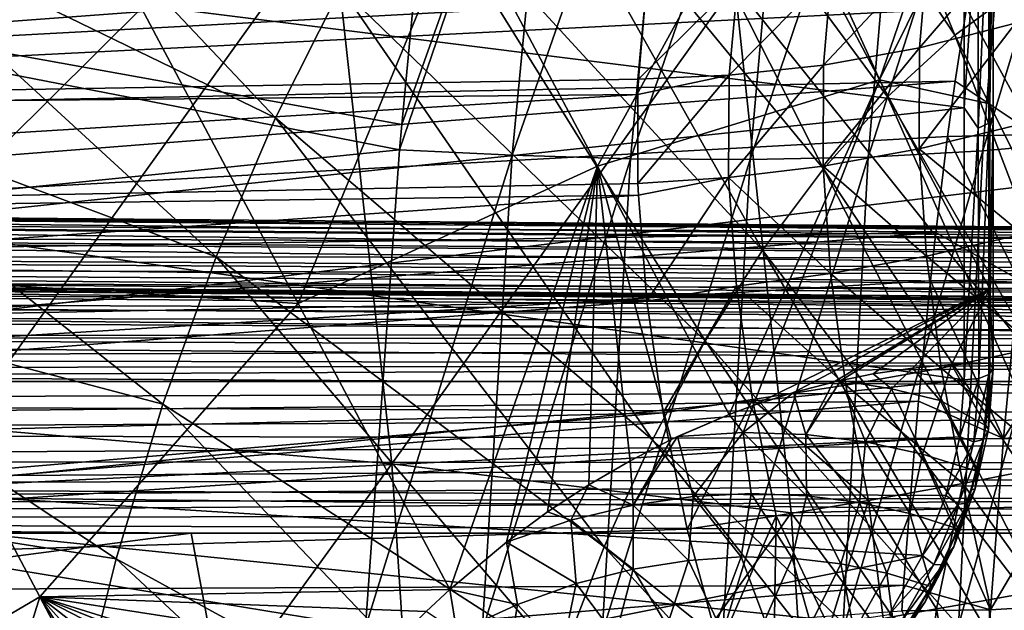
# Model space of a CAD drawing. Header units: metres. Extents: x -150 to 146, y -127 to 82.
# Tile 264 of 382: x 134.9 to 138.34, y 3.41 to 5.48. Entities that reach past the tile are written whole.
import ezdxf

# ---------------------------------------------------------------- set-up
doc = ezdxf.new("R2010")
doc.units = ezdxf.units.M
doc.layers.add('solid_ELLA_AP_WANNE_SW0001', color=7, linetype='CONTINUOUS')

msp = doc.modelspace()

# ---------------------------------------------------------------- linework, layer by layer
at = {"layer": 'solid_ELLA_AP_WANNE_SW0001'}
for points in [[(138.170425, 5.427495, -15.042078), (137.406433, 7.291904, -15.209493), (137.102631, 7.035984, -15.688053)], [(138.170425, 5.427495, -15.042078), (138.414383, 5.606744, -14.657779), (137.406433, 7.291904, -15.209493)], [(137.935196, 5.211362, -15.412606), (137.102631, 7.035984, -15.688053), (136.810623, 6.736083, -16.148048)], [(137.935196, 5.211362, -15.412606), (138.170425, 5.427495, -15.042078), (137.102631, 7.035984, -15.688053)], [(137.710327, 4.959816, -15.766847), (136.810623, 6.736083, -16.148048), (136.532211, 6.394075, -16.586603)], [(137.710327, 4.959816, -15.766847), (137.935196, 5.211362, -15.412606), (136.810623, 6.736083, -16.148048)], [(138.775513, 6.708261, -22.854378), (138.646912, 5.056248, -23.291668), (138.268143, 5.022151, -23.031952)], [(138.401047, 6.663054, -22.600599), (138.775513, 6.708261, -22.854378), (138.268143, 5.022151, -23.031952)], [(129.853088, 6.266722, -22.129803), (136.38298, 6.664503, -22.013277), (136.236496, 5.114922, -22.42404)], [(136.77803, 6.638893, -22.042183), (136.236496, 5.114922, -22.42404), (136.38298, 6.664503, -22.013277)], [(138.401047, 6.663054, -22.600599), (138.268143, 5.022151, -23.031952), (137.867599, 5.000638, -22.819038)], [(138.005554, 6.634049, -22.391649), (138.401047, 6.663054, -22.600599), (137.867599, 5.000638, -22.819038)], [(136.77803, 6.638893, -22.042183), (136.228745, 5.025843, -22.444174), (136.236496, 5.114922, -22.42404)], [(136.77803, 6.638893, -22.042183), (136.622864, 5.007307, -22.469471), (136.228745, 5.025843, -22.444174)], [(136.77803, 6.638893, -22.042183), (137.185928, 6.623034, -22.11339), (136.622864, 5.007307, -22.469471)], [(137.185928, 6.623034, -22.11339), (137.036621, 4.994061, -22.538853), (136.622864, 5.007307, -22.469471)], [(137.185928, 6.623034, -22.11339), (137.597702, 6.620987, -22.229284), (137.036621, 4.994061, -22.538853)], [(137.597702, 6.620987, -22.229284), (137.454193, 4.991496, -22.65473), (137.036621, 4.994061, -22.538853)], [(138.005554, 6.634049, -22.391649), (137.867599, 5.000638, -22.819038), (137.454193, 4.991496, -22.65473)], [(137.597702, 6.620987, -22.229284), (138.005554, 6.634049, -22.391649), (137.454193, 4.991496, -22.65473)], [(135.795578, 5.138021, -17.746986), (134.5009, 6.508718, -18.464149), (134.230637, 5.898422, -18.889872)], [(135.795578, 5.138021, -17.746986), (136.023102, 5.592539, -17.388578), (134.5009, 6.508718, -18.464149)], [(137.497314, 4.674562, -16.102392), (136.532211, 6.394075, -16.586603), (136.269165, 6.012098, -17.000977)], [(137.497314, 4.674562, -16.102392), (137.710327, 4.959816, -15.766847), (136.532211, 6.394075, -16.586603)], [(138.292801, 6.395784, -8.566973), (137.906219, 5.270954, -10.105016), (137.50354, 6.030835, -10.46186)], [(138.292801, 6.395784, -8.566973), (138.292801, 6.048705, -8.815454), (137.906219, 5.270954, -10.105016)], [(129.853088, 6.266722, -22.129803), (136.236496, 5.114922, -22.42404), (136.228745, 5.025843, -22.444174)], [(129.853088, 4.381508, -22.578804), (129.853088, 6.266722, -22.129803), (136.228745, 5.025843, -22.444174)], [(134.367142, 5.653933, -8.979872), (138.202515, 5.17323, -9.188384), (138.202515, 6.073399, -8.619892)], [(138.252151, 5.934358, -8.730952), (138.202515, 6.073399, -8.619892), (138.202515, 5.17323, -9.188384)], [(134.695877, 4.053926, 18.993496), (134.473587, 6.046744, 18.643324), (135.990372, 5.858416, 17.333042)], [(137.50354, 6.030835, -10.46186), (136.920273, 4.968264, -11.984689), (136.442444, 5.869922, -12.319949)], [(137.50354, 6.030835, -10.46186), (137.906219, 5.270954, -10.105016), (136.920273, 4.968264, -11.984689)], [(138.292801, 6.048705, -8.815454), (138.292801, 5.187182, -9.348381), (137.906219, 5.270954, -10.105016)], [(138.304199, 5.981767, -8.800704), (138.292801, 5.187182, -9.348381), (138.292801, 6.048705, -8.815454)], [(137.297623, 4.357543, -16.416962), (136.269165, 6.012098, -17.000977), (136.023102, 5.592539, -17.388578)], [(137.297623, 4.357543, -16.416962), (137.497314, 4.674562, -16.102392), (136.269165, 6.012098, -17.000977)], [(138.289337, 5.118699, -9.27309), (138.304199, 5.142429, -9.31608), (138.304199, 5.981767, -8.800704)], [(138.289337, 5.954166, -8.760095), (138.289337, 5.118699, -9.27309), (138.304199, 5.981767, -8.800704)], [(138.304199, 5.981767, -8.800704), (138.304199, 5.142429, -9.31608), (138.292801, 5.187182, -9.348381)], [(138.252151, 5.101672, -9.242245), (138.252151, 5.934358, -8.730952), (138.202515, 5.17323, -9.188384)], [(138.289337, 5.954166, -8.760095), (138.252151, 5.934358, -8.730952), (138.252151, 5.101672, -9.242245)], [(138.289337, 5.954166, -8.760095), (138.252151, 5.101672, -9.242245), (138.289337, 5.118699, -9.27309)], [(135.588013, 4.651387, -18.073957), (134.230637, 5.898422, -18.889872), (133.987808, 5.249218, -19.272377)], [(135.588013, 4.651387, -18.073957), (135.795578, 5.138021, -17.746986), (134.230637, 5.898422, -18.889872)], [(134.695877, 4.053926, 18.993496), (135.990372, 5.858416, 17.333042), (136.201752, 3.926855, 17.666016)], [(136.442444, 5.869922, -12.319949), (135.873856, 4.488101, -13.668372), (135.326035, 5.521872, -13.994215)], [(136.442444, 5.869922, -12.319949), (136.920273, 4.968264, -11.984689), (135.873856, 4.488101, -13.668372)], [(136.201752, 3.926855, 17.666016), (135.990372, 5.858416, 17.333042), (137.400482, 5.603325, 15.916131)], [(138.047058, 5.382465, -8.334568), (138.074142, 5.71044, -8.08225), (138.407883, 5.802592, -8.214869)], [(138.382446, 5.469575, -8.470259), (138.047058, 5.382465, -8.334568), (138.407883, 5.802592, -8.214869)], [(129.853088, 5.753788, 22.268677), (129.853088, 3.858704, 22.674004), (143.680511, 5.537678, 22.323399)], [(129.749847, 5.095605, 5.6635), (138.210251, 5.521359, 5.591264), (138.245468, 5.726787, 5.292731)], [(129.749847, 5.095605, 5.6635), (138.245468, 5.726787, 5.292731), (129.749847, 5.518567, 5.067369)], [(134.378601, 4.580938, -15.40819), (133.773804, 5.722206, -15.658402), (135.326035, 5.521872, -13.994215)], [(137.710602, 5.322281, -8.237627), (137.739395, 5.649473, -7.984598), (138.074142, 5.71044, -8.08225)], [(138.047058, 5.382465, -8.334568), (137.710602, 5.322281, -8.237627), (138.074142, 5.71044, -8.08225)], [(134.367142, 5.653933, -8.979872), (134.367142, 4.766233, -9.480932), (138.202515, 5.17323, -9.188384)], [(137.38092, 5.286703, -8.176334), (137.411362, 5.616806, -7.91934), (137.739395, 5.649473, -7.984598)], [(137.710602, 5.322281, -8.237627), (137.38092, 5.286703, -8.176334), (137.739395, 5.649473, -7.984598)], [(137.400482, 5.603325, 15.916131), (138.647171, 5.649293, 14.326784), (138.853317, 3.787149, 14.651514)], [(137.411362, 5.616806, -7.91934), (137.064041, 5.272604, -8.146757), (137.087341, 5.544521, -7.93863)], [(137.38092, 5.286703, -8.176334), (137.064041, 5.272604, -8.146757), (137.411362, 5.616806, -7.91934)], [(137.112595, 4.010911, -16.708416), (136.023102, 5.592539, -17.388578), (135.795578, 5.138021, -17.746986)], [(137.112595, 4.010911, -16.708416), (137.297623, 4.357543, -16.416962), (136.023102, 5.592539, -17.388578)], [(136.201752, 3.926855, 17.666016), (137.400482, 5.603325, 15.916131), (137.597672, 3.754879, 16.226753)], [(137.597672, 3.754879, 16.226753), (137.400482, 5.603325, 15.916131), (138.853317, 3.787149, 14.651514)], [(139.032654, 3.701717, -14.426963), (138.414383, 5.606744, -14.657779), (138.170425, 5.427495, -15.042078)], [(137.087341, 5.544521, -7.93863), (129.742523, 5.148993, -7.794584), (129.74234, 5.49294, -7.492959)], [(137.087341, 5.544521, -7.93863), (137.064041, 5.272604, -8.146757), (129.742523, 5.148993, -7.794584)], [(129.749847, 5.095605, 5.6635), (138.171371, 5.265727, 5.920788), (138.210251, 5.521359, 5.591264)], [(129.853088, 3.858704, 22.674004), (143.680511, 3.711792, 22.698515), (143.680511, 5.537678, 22.323399)], [(134.378601, 4.580938, -15.40819), (135.326035, 5.521872, -13.994215), (135.873856, 4.488101, -13.668372)], [(138.450943, 5.079223, 6.176901), (138.210251, 5.521359, 5.591264), (138.171371, 5.265727, 5.920788)], [(138.450943, 5.079223, 6.176901), (138.515274, 5.530885, 5.623064), (138.210251, 5.521359, 5.591264)], [(138.045898, 5.028803, -8.548643), (138.047058, 5.382465, -8.334568), (138.382446, 5.469575, -8.470259)], [(138.381638, 5.110969, -8.687122), (138.045898, 5.028803, -8.548643), (138.382446, 5.469575, -8.470259)], [(138.875931, 3.575953, -14.673845), (138.170425, 5.427495, -15.042078), (137.935196, 5.211362, -15.412606)], [(138.875931, 3.575953, -14.673845), (139.032654, 3.701717, -14.426963), (138.170425, 5.427495, -15.042078)], [(137.709152, 4.968702, -8.451933), (137.710602, 5.322281, -8.237627), (138.047058, 5.382465, -8.334568)], [(138.045898, 5.028803, -8.548643), (137.709152, 4.968702, -8.451933), (138.047058, 5.382465, -8.334568)], [(137.379242, 4.929011, -8.393472), (137.38092, 5.286703, -8.176334), (137.710602, 5.322281, -8.237627)], [(137.709152, 4.968702, -8.451933), (137.379242, 4.929011, -8.393472), (137.710602, 5.322281, -8.237627)], [(137.064041, 5.272604, -8.146757), (137.061813, 5.218847, -8.183273), (129.742523, 5.148993, -7.794584)], [(137.906219, 5.270954, -10.105016), (137.381638, 4.099858, -11.565922), (136.920273, 4.968264, -11.984689)], [(137.38092, 5.286703, -8.176334), (137.062225, 4.907585, -8.368708), (137.061813, 5.218847, -8.183273)], [(137.38092, 5.286703, -8.176334), (137.061813, 5.218847, -8.183273), (137.064041, 5.272604, -8.146757)], [(137.379242, 4.929011, -8.393472), (137.062225, 4.907585, -8.368708), (137.38092, 5.286703, -8.176334)], [(137.906219, 5.270954, -10.105016), (137.464539, 4.130598, -11.414246), (137.381638, 4.099858, -11.565922)], [(137.906219, 5.270954, -10.105016), (138.292801, 4.539183, -9.679606), (137.464539, 4.130598, -11.414246)], [(138.292801, 5.187182, -9.348381), (138.292801, 4.539183, -9.679606), (137.906219, 5.270954, -10.105016)], [(129.749847, 4.608545, 6.208529), (138.144669, 5.07196, 6.145284), (138.171371, 5.265727, 5.920788)], [(129.749847, 4.608545, 6.208529), (138.171371, 5.265727, 5.920788), (129.749847, 5.095605, 5.6635)], [(135.401688, 4.135676, -18.367451), (133.987808, 5.249218, -19.272377), (133.774033, 4.565387, -19.609142)], [(135.401688, 4.135676, -18.367451), (135.588013, 4.651387, -18.073957), (133.987808, 5.249218, -19.272377)], [(138.144669, 5.07196, 6.145284), (138.450943, 5.079223, 6.176901), (138.171371, 5.265727, 5.920788)], [(137.061813, 5.218847, -8.183273), (129.743134, 4.768606, -8.04874), (129.742523, 5.148993, -7.794584)], [(137.061813, 5.218847, -8.183273), (137.062225, 4.907585, -8.368708), (129.743134, 4.768606, -8.04874)], [(138.725113, 3.427131, -14.911414), (137.935196, 5.211362, -15.412606), (137.710327, 4.959816, -15.766847)], [(138.725113, 3.427131, -14.911414), (138.875931, 3.575953, -14.673845), (137.935196, 5.211362, -15.412606)], [(134.367142, 4.766233, -9.480932), (138.202515, 4.220303, -9.663217), (138.202515, 5.17323, -9.188384)], [(138.252151, 5.101672, -9.242245), (138.202515, 5.17323, -9.188384), (138.202515, 4.220303, -9.663217)], [(138.304199, 5.142429, -9.31608), (138.292801, 4.539183, -9.679606), (138.292801, 5.187182, -9.348381)], [(136.943497, 3.637022, -16.974777), (135.795578, 5.138021, -17.746986), (135.588013, 4.651387, -18.073957)], [(136.943497, 3.637022, -16.974777), (137.112595, 4.010911, -16.708416), (135.795578, 5.138021, -17.746986)], [(138.289246, 4.239324, -9.706512), (138.304199, 4.259048, -9.751676), (138.304199, 5.142429, -9.31608)], [(138.289337, 5.118699, -9.27309), (138.289246, 4.239324, -9.706512), (138.304199, 5.142429, -9.31608)], [(138.304199, 5.142429, -9.31608), (138.304199, 4.259048, -9.751676), (138.292801, 4.539183, -9.679606)], [(138.406067, 4.730998, -8.863348), (138.045898, 5.028803, -8.548643), (138.381638, 5.110969, -8.687122)], [(138.254028, 4.2257, -9.675319), (138.252151, 5.101672, -9.242245), (138.202515, 4.220303, -9.663217)], [(138.289337, 5.118699, -9.27309), (138.252151, 5.101672, -9.242245), (138.254028, 4.2257, -9.675319)], [(138.254028, 4.2257, -9.675319), (138.289246, 4.239324, -9.706512), (138.289337, 5.118699, -9.27309)], [(129.749847, 4.608545, 6.208529), (138.103378, 4.73661, 6.491756), (138.144669, 5.07196, 6.145284)], [(138.392197, 4.572351, 6.680707), (138.144669, 5.07196, 6.145284), (138.103378, 4.73661, 6.491756)], [(138.392197, 4.572351, 6.680707), (138.450943, 5.079223, 6.176901), (138.144669, 5.07196, 6.145284)], [(129.853088, 4.381508, -22.578804), (136.228745, 5.025843, -22.444174), (136.109146, 3.355218, -22.753956)], [(136.622864, 5.007307, -22.469471), (136.109146, 3.355218, -22.753956), (136.228745, 5.025843, -22.444174)], [(138.071167, 4.653876, -8.722047), (137.709152, 4.968702, -8.451933), (138.045898, 5.028803, -8.548643)], [(138.406067, 4.730998, -8.863348), (138.071167, 4.653876, -8.722047), (138.045898, 5.028803, -8.548643)], [(138.646912, 5.056248, -23.291668), (138.565521, 3.385808, -23.607296), (138.182953, 3.36057, -23.342651)], [(138.268143, 5.022151, -23.031952), (138.646912, 5.056248, -23.291668), (138.182953, 3.36057, -23.342651)], [(136.622864, 5.007307, -22.469471), (136.517441, 3.341963, -22.777142), (136.109146, 3.355218, -22.753956)], [(136.622864, 5.007307, -22.469471), (137.036621, 4.994061, -22.538853), (136.517441, 3.341963, -22.777142)], [(137.036621, 4.994061, -22.538853), (136.936554, 3.335041, -22.844862), (136.517441, 3.341963, -22.777142)], [(137.036621, 4.994061, -22.538853), (137.454193, 4.991496, -22.65473), (136.936554, 3.335041, -22.844862)], [(137.454193, 4.991496, -22.65473), (137.359436, 3.335436, -22.960621), (136.936554, 3.335041, -22.844862)], [(137.867599, 5.000638, -22.819038), (137.777878, 3.34381, -23.126476), (137.359436, 3.335436, -22.960621)], [(137.454193, 4.991496, -22.65473), (137.867599, 5.000638, -22.819038), (137.359436, 3.335436, -22.960621)], [(138.268143, 5.022151, -23.031952), (138.182953, 3.36057, -23.342651), (137.777878, 3.34381, -23.126476)], [(137.867599, 5.000638, -22.819038), (138.268143, 5.022151, -23.031952), (137.777878, 3.34381, -23.126476)], [(136.920273, 4.968264, -11.984689), (136.404373, 3.487316, -13.247046), (135.873856, 4.488101, -13.668372)], [(136.920273, 4.968264, -11.984689), (136.602264, 3.653153, -12.920867), (136.404373, 3.487316, -13.247046)], [(136.920273, 4.968264, -11.984689), (136.746521, 3.759258, -12.678865), (136.602264, 3.653153, -12.920867)], [(136.920273, 4.968264, -11.984689), (136.890594, 3.853863, -12.433442), (136.746521, 3.759258, -12.678865)], [(136.920273, 4.968264, -11.984689), (137.034851, 3.937957, -12.183746), (136.890594, 3.853863, -12.433442)], [(136.920273, 4.968264, -11.984689), (137.178818, 4.011862, -11.930387), (137.034851, 3.937957, -12.183746)], [(136.920273, 4.968264, -11.984689), (137.381638, 4.099858, -11.565922), (137.178818, 4.011862, -11.930387)], [(137.735413, 4.593542, -8.624703), (137.379242, 4.929011, -8.393472), (137.709152, 4.968702, -8.451933)], [(138.581192, 3.256212, -15.138136), (137.710327, 4.959816, -15.766847), (137.497314, 4.674562, -16.102392)], [(138.071167, 4.653876, -8.722047), (137.735413, 4.593542, -8.624703), (137.709152, 4.968702, -8.451933)], [(138.581192, 3.256212, -15.138136), (138.725113, 3.427131, -14.911414), (137.710327, 4.959816, -15.766847)], [(137.379242, 4.929011, -8.393472), (137.063797, 4.867676, -8.389515), (137.062225, 4.907585, -8.368708)], [(137.379242, 4.929011, -8.393472), (137.093231, 4.495838, -8.554492), (137.063797, 4.867676, -8.389515)], [(137.406555, 4.549068, -8.567509), (137.093231, 4.495838, -8.554492), (137.379242, 4.929011, -8.393472)], [(137.735413, 4.593542, -8.624703), (137.406555, 4.549068, -8.567509), (137.379242, 4.929011, -8.393472)], [(137.062225, 4.907585, -8.368708), (137.063797, 4.867676, -8.389515), (129.743134, 4.768606, -8.04874)], [(137.063797, 4.867676, -8.389515), (129.744095, 4.358268, -8.251084), (129.743134, 4.768606, -8.04874)], [(137.063797, 4.867676, -8.389515), (137.093231, 4.495838, -8.554492), (129.744095, 4.358268, -8.251084)], [(141.452621, 4.720483, 4.23952), (129.547379, 4.822112, 4.261154), (129.547379, 4.833092, 4.150265)], [(141.452621, 4.729197, 4.15), (129.547379, 4.833092, 4.150265), (129.547379, 4.821446, 4.035557)], [(141.452621, 4.720483, 4.23952), (129.547379, 4.833092, 4.150265), (141.452621, 4.729197, 4.15)], [(141.452621, 4.694668, 4.325683), (129.547379, 4.789697, 4.367767), (129.547379, 4.822112, 4.261154)], [(141.452621, 4.694668, 4.325683), (129.547379, 4.822112, 4.261154), (141.452621, 4.720483, 4.23952)], [(141.452621, 4.719647, 4.056328), (129.547379, 4.821446, 4.035557), (129.547379, 4.786879, 3.925564)], [(141.452621, 4.729197, 4.15), (129.547379, 4.821446, 4.035557), (141.452621, 4.719647, 4.056328)], [(141.452621, 4.652716, 4.405255), (129.547379, 4.737093, 4.466001), (129.547379, 4.789697, 4.367767)], [(141.452621, 4.652716, 4.405255), (129.547379, 4.789697, 4.367767), (141.452621, 4.694668, 4.325683)], [(141.452621, 4.691392, 3.96651), (129.547379, 4.786879, 3.925564), (129.547379, 4.730815, 3.824815)], [(141.452621, 4.719647, 4.056328), (129.547379, 4.786879, 3.925564), (141.452621, 4.691392, 3.96651)], [(134.367142, 4.766233, -9.480932), (134.367142, 3.834552, -9.894506), (138.202515, 4.220303, -9.663217)], [(141.452621, 4.5962, 4.475246), (129.547379, 4.666327, 4.552077), (129.547379, 4.737093, 4.466001)], [(141.452621, 4.5962, 4.475246), (129.547379, 4.737093, 4.466001), (141.452621, 4.652716, 4.405255)], [(141.452621, 4.645594, 3.884242), (129.547379, 4.730815, 3.824815), (129.547379, 4.655564, 3.73746)], [(141.452621, 4.691392, 3.96651), (129.547379, 4.730815, 3.824815), (141.452621, 4.645594, 3.884242)], [(129.749847, 4.063519, 6.69559), (138.084656, 4.567066, 6.64953), (138.103378, 4.73661, 6.491756)], [(129.749847, 4.063519, 6.69559), (138.103378, 4.73661, 6.491756), (129.749847, 4.608545, 6.208529)], [(138.455185, 4.33386, -8.99673), (138.071167, 4.653876, -8.722047), (138.406067, 4.730998, -8.863348)], [(138.084656, 4.567066, 6.64953), (138.392197, 4.572351, 6.680707), (138.103378, 4.73661, 6.491756)], [(141.452621, 4.527256, 4.533015), (129.547379, 4.578611, 4.623684), (129.547379, 4.666327, 4.552077)], [(141.452621, 4.527256, 4.533015), (129.547379, 4.666327, 4.552077), (141.452621, 4.5962, 4.475246)], [(141.452621, 4.584136, 3.812907), (129.547379, 4.655564, 3.73746), (129.547424, 4.61631, 3.68865)], [(141.452621, 4.645594, 3.884242), (129.547379, 4.655564, 3.73746), (141.452621, 4.584136, 3.812907)], [(136.791489, 3.238418, -17.214235), (135.588013, 4.651387, -18.073957), (135.401688, 4.135676, -18.367451)], [(136.791489, 3.238418, -17.214235), (136.943497, 3.637022, -16.974777), (135.588013, 4.651387, -18.073957)], [(138.445068, 3.064298, -15.352549), (137.497314, 4.674562, -16.102392), (137.297623, 4.357543, -16.416962)], [(138.445068, 3.064298, -15.352549), (138.581192, 3.256212, -15.138136), (137.497314, 4.674562, -16.102392)], [(138.122284, 4.26223, -8.852535), (137.735413, 4.593542, -8.624703), (138.071167, 4.653876, -8.722047)], [(138.455185, 4.33386, -8.99673), (138.122284, 4.26223, -8.852535), (138.071167, 4.653876, -8.722047)], [(141.452621, 4.506572, 3.701854), (129.547424, 4.61631, 3.68865), (129.547424, 4.587805, 3.61557)], [(141.452621, 4.506572, 3.701854), (141.452621, 4.539755, 3.761416), (129.547424, 4.61631, 3.68865)], [(141.452621, 4.539755, 3.761416), (141.452621, 4.584136, 3.812907), (129.547424, 4.61631, 3.68865)], [(141.452621, 4.486105, 3.636816), (129.547424, 4.587805, 3.61557), (129.547379, 4.583092, 3.569052)], [(141.452621, 4.479197, -4.33), (129.547379, 4.583092, -4.33), (129.547379, 4.573864, -4.411908)], [(141.452621, 4.479197, -4.33), (129.547379, 4.583092, 3.569052), (129.547379, 4.583092, -4.33)], [(141.452621, 4.479197, -4.33), (141.452621, 4.479197, 3.569052), (129.547379, 4.583092, 3.569052)], [(141.452621, 4.486105, 3.636816), (129.547379, 4.583092, 3.569052), (141.452621, 4.479197, 3.569052)], [(141.452621, 4.448486, 4.576394), (129.547379, 4.478436, 4.676473), (129.547379, 4.578611, 4.623684)], [(141.452621, 4.448486, 4.576394), (129.547379, 4.578611, 4.623684), (141.452621, 4.527256, 4.533015)], [(141.452621, 4.486105, 3.636816), (141.452621, 4.506572, 3.701854), (129.547424, 4.587805, 3.61557)], [(133.765945, 2.753757, -16.449776), (134.378601, 4.580938, -15.40819), (134.971588, 3.461961, -15.051627)], [(134.971588, 3.461961, -15.051627), (134.378601, 4.580938, -15.40819), (135.873856, 4.488101, -13.668372)], [(137.788757, 4.201869, -8.753584), (137.406555, 4.549068, -8.567509), (137.735413, 4.593542, -8.624703)], [(138.122284, 4.26223, -8.852535), (137.788757, 4.201869, -8.753584), (137.735413, 4.593542, -8.624703)], [(138.339737, 4.015759, 7.129025), (138.711807, 4.60097, 6.738875), (138.392197, 4.572351, 6.680707)], [(138.339737, 4.015759, 7.129025), (138.660522, 4.040019, 7.188964), (138.711807, 4.60097, 6.738875)], [(141.452621, 4.473073, -4.386552), (129.547379, 4.573864, -4.411908), (129.547379, 4.54664, -4.489709)], [(141.452621, 4.473073, -4.386552), (141.452621, 4.479197, -4.33), (129.547379, 4.573864, -4.411908)], [(141.452621, 4.454228, -4.442115), (129.547379, 4.54664, -4.489709), (129.547379, 4.502786, -4.559502)], [(141.452621, 4.454228, -4.442115), (141.452621, 4.473073, -4.386552), (129.547379, 4.54664, -4.489709)], [(129.749847, 4.063519, 6.69559), (138.043137, 4.146301, 6.998546), (138.084656, 4.567066, 6.64953)], [(135.237793, 3.594113, -18.625631), (133.774033, 4.565387, -19.609142), (133.590683, 3.851442, -19.897945)], [(135.237793, 3.594113, -18.625631), (135.401688, 4.135676, -18.367451), (133.774033, 4.565387, -19.609142)], [(137.406555, 4.549068, -8.567509), (137.150085, 4.105211, -8.676753), (137.093231, 4.495838, -8.554492)], [(137.462234, 4.152598, -8.695925), (137.150085, 4.105211, -8.676753), (137.406555, 4.549068, -8.567509)], [(137.788757, 4.201869, -8.753584), (137.462234, 4.152598, -8.695925), (137.406555, 4.549068, -8.567509)], [(138.339737, 4.015759, 7.129025), (138.084656, 4.567066, 6.64953), (138.043137, 4.146301, 6.998546)], [(138.339737, 4.015759, 7.129025), (138.392197, 4.572351, 6.680707), (138.084656, 4.567066, 6.64953)], [(138.292801, 4.539183, -9.679606), (137.605835, 4.176184, -11.151924), (137.464539, 4.130598, -11.414246)], [(138.292801, 4.539183, -9.679606), (137.745895, 4.213053, -10.886898), (137.605835, 4.176184, -11.151924)], [(138.292801, 4.539183, -9.679606), (137.771469, 4.218893, -10.837964), (137.745895, 4.213053, -10.886898)], [(138.292801, 4.539183, -9.679606), (137.884628, 4.24152, -10.61915), (137.771469, 4.218893, -10.837964)], [(138.292801, 4.539183, -9.679606), (138.022003, 4.261864, -10.3485), (137.884628, 4.24152, -10.61915)], [(138.292801, 4.539183, -9.679606), (138.158051, 4.274309, -10.074679), (138.022003, 4.261864, -10.3485)], [(138.292801, 4.539183, -9.679606), (138.292801, 4.279015, -9.797402), (138.158051, 4.274309, -10.074679)], [(138.304199, 4.259048, -9.751676), (138.292801, 4.279015, -9.797402), (138.292801, 4.539183, -9.679606)], [(141.452621, 4.422143, -4.493987), (129.547379, 4.502786, -4.559502), (129.547379, 4.444502, -4.617786)], [(141.452621, 4.422143, -4.493987), (141.452621, 4.454228, -4.442115), (129.547379, 4.502786, -4.559502)], [(141.452621, 4.362832, 4.603771), (129.547379, 4.369782, 4.708345), (129.547379, 4.478436, 4.676473)], [(141.452621, 4.362832, 4.603771), (129.547379, 4.478436, 4.676473), (141.452621, 4.448486, 4.576394)], [(137.093231, 4.495838, -8.554492), (129.745514, 3.925003, -8.39816), (129.744095, 4.358268, -8.251084)], [(137.093231, 4.495838, -8.554492), (137.150085, 4.105211, -8.676753), (129.745514, 3.925003, -8.39816)], [(134.971588, 3.461961, -15.051627), (135.873856, 4.488101, -13.668372), (136.404373, 3.487316, -13.247046)], [(141.452621, 4.379724, -4.536558), (129.547379, 4.444502, -4.617786), (129.547379, 4.374709, -4.66164)], [(141.452621, 4.379724, -4.536558), (141.452621, 4.422143, -4.493987), (129.547379, 4.444502, -4.617786)], [(141.452621, 4.329631, -4.568033), (141.452621, 4.379724, -4.536558), (129.547379, 4.374709, -4.66164)], [(141.452621, 4.329631, -4.568033), (129.547379, 4.374709, -4.66164), (129.547379, 4.296908, -4.688864)], [(129.853088, 2.465188, -22.867506), (129.853088, 4.381508, -22.578804), (136.109146, 3.355218, -22.753956)], [(141.452621, 4.274428, 4.614101), (129.547379, 4.256964, 4.718036), (129.547379, 4.369782, 4.708345)], [(141.452621, 4.274428, 4.614101), (129.547379, 4.369782, 4.708345), (141.452621, 4.362832, 4.603771)], [(138.317657, 2.852625, -15.55327), (137.297623, 4.357543, -16.416962), (137.112595, 4.010911, -16.708416)], [(138.317657, 2.852625, -15.55327), (138.445068, 3.064298, -15.352549), (137.297623, 4.357543, -16.416962)], [(141.452621, 4.273789, -4.587573), (141.452621, 4.329631, -4.568033), (129.547379, 4.296908, -4.688864)], [(138.455185, 4.33386, -8.99673), (138.528229, 3.923939, -9.08542), (138.122284, 4.26223, -8.852535)], [(141.452621, 4.273789, -4.587573), (129.547379, 4.296908, -4.688864), (129.547379, 4.215, -4.698092)], [(141.452621, 4.185575, 4.607352), (129.547379, 4.256964, 4.718036), (141.452621, 4.274428, 4.614101)], [(141.452621, 4.273789, -4.587573), (129.547379, 4.215, -4.698092), (141.452621, 4.215, -4.594197)], [(138.119141, 4.148531, -10.193882), (138.022003, 4.261864, -10.3485), (138.158051, 4.274309, -10.074679)], [(138.278275, 4.061052, -9.884873), (138.119141, 4.148531, -10.193882), (138.158051, 4.274309, -10.074679)], [(138.278275, 4.061052, -9.884873), (138.158051, 4.274309, -10.074679), (138.292801, 4.279015, -9.797402)], [(138.287933, 4.046984, -9.838952), (138.278275, 4.061052, -9.884873), (138.292801, 4.279015, -9.797402)], [(138.287933, 4.046984, -9.838952), (138.292801, 4.279015, -9.797402), (138.304199, 4.259048, -9.751676)], [(141.452621, 4.185575, 4.607352), (129.547379, 4.144466, 4.705158), (129.547379, 4.256964, 4.718036)], [(137.948837, 4.189608, -10.515824), (137.771469, 4.218893, -10.837964), (137.884628, 4.24152, -10.61915)], [(138.122284, 4.26223, -8.852535), (138.198349, 3.858563, -8.938302), (137.788757, 4.201869, -8.753584)], [(137.948837, 4.189608, -10.515824), (137.884628, 4.24152, -10.61915), (138.022003, 4.261864, -10.3485)], [(138.119141, 4.148531, -10.193882), (137.948837, 4.189608, -10.515824), (138.022003, 4.261864, -10.3485)], [(138.122284, 4.26223, -8.852535), (138.528229, 3.923939, -9.08542), (138.198349, 3.858563, -8.938302)], [(138.23587, 4.004165, -9.76972), (138.270386, 4.012288, -9.80309), (138.289246, 4.239324, -9.706512)], [(138.23587, 4.004165, -9.76972), (138.289246, 4.239324, -9.706512), (138.254028, 4.2257, -9.675319)], [(138.270386, 4.012288, -9.80309), (138.287933, 4.046984, -9.838952), (138.304199, 4.259048, -9.751676)], [(138.270386, 4.012288, -9.80309), (138.304199, 4.259048, -9.751676), (138.289246, 4.239324, -9.706512)], [(129.547379, 4.215, -4.698092), (129.547379, 3, -4.698092), (141.452621, 3, -4.594197)], [(141.452621, 4.215, -4.594197), (129.547379, 4.215, -4.698092), (141.452621, 3, -4.594197)], [(138.187042, 4.021662, -9.747853), (138.202515, 4.220303, -9.663217), (134.367142, 3.834552, -9.894506)], [(137.788757, 4.201869, -8.753584), (137.868164, 3.798876, -8.836806), (137.462234, 4.152598, -8.695925)], [(137.648865, 4.030065, -11.114521), (137.605835, 4.176184, -11.151924), (137.745895, 4.213053, -10.886898)], [(137.648865, 4.030065, -11.114521), (137.745895, 4.213053, -10.886898), (137.771469, 4.218893, -10.837964)], [(137.858032, 4.004112, -10.725424), (137.648865, 4.030065, -11.114521), (137.771469, 4.218893, -10.837964)], [(137.858032, 4.004112, -10.725424), (137.771469, 4.218893, -10.837964), (137.948837, 4.189608, -10.515824)], [(137.788757, 4.201869, -8.753584), (138.198349, 3.858563, -8.938302), (137.868164, 3.798876, -8.836806)], [(138.187042, 4.021662, -9.747853), (138.254028, 4.2257, -9.675319), (138.202515, 4.220303, -9.663217)], [(138.23587, 4.004165, -9.76972), (138.254028, 4.2257, -9.675319), (138.187042, 4.021662, -9.747853)], [(141.452621, 4.094893, 4.581906), (129.547379, 4.144466, 4.705158), (141.452621, 4.185575, 4.607352)], [(137.429779, 4.036849, -11.503161), (137.464539, 4.130598, -11.414246), (137.605835, 4.176184, -11.151924)], [(137.648865, 4.030065, -11.114521), (137.429779, 4.036849, -11.503161), (137.605835, 4.176184, -11.151924)], [(138.057098, 3.960753, -10.336259), (137.858032, 4.004112, -10.725424), (137.948837, 4.189608, -10.515824)], [(138.057098, 3.960753, -10.336259), (137.948837, 4.189608, -10.515824), (138.119141, 4.148531, -10.193882)], [(141.452621, 4.094893, 4.581906), (129.547379, 4.036757, 4.670225), (129.547379, 4.144466, 4.705158)], [(129.749847, 3.467389, 7.118554), (138.031158, 4.012055, 7.098529), (138.043137, 4.146301, 6.998546)], [(129.749847, 3.467389, 7.118554), (138.043137, 4.146301, 6.998546), (129.749847, 4.063519, 6.69559)], [(136.657593, 2.817806, -17.425159), (135.401688, 4.135676, -18.367451), (135.237793, 3.594113, -18.625631)], [(136.657593, 2.817806, -17.425159), (136.791489, 3.238418, -17.214235), (135.401688, 4.135676, -18.367451)], [(137.462234, 4.152598, -8.695925), (137.234436, 3.698737, -8.753811), (137.150085, 4.105211, -8.676753)], [(137.462234, 4.152598, -8.695925), (137.545074, 3.745434, -8.776981), (137.234436, 3.698737, -8.753811)], [(137.462234, 4.152598, -8.695925), (137.868164, 3.798876, -8.836806), (137.545074, 3.745434, -8.776981)], [(138.031158, 4.012055, 7.098529), (138.339737, 4.015759, 7.129025), (138.043137, 4.146301, 6.998546)], [(138.246613, 3.900778, -9.945817), (138.057098, 3.960753, -10.336259), (138.119141, 4.148531, -10.193882)], [(138.246613, 3.900778, -9.945817), (138.119141, 4.148531, -10.193882), (138.278275, 4.061052, -9.884873)], [(137.150085, 4.105211, -8.676753), (129.747467, 3.476222, -8.487458), (129.745514, 3.925003, -8.39816)], [(137.150085, 4.105211, -8.676753), (137.234436, 3.698737, -8.753811), (129.747467, 3.476222, -8.487458)], [(137.381638, 4.099858, -11.565922), (137.201004, 4.022393, -11.890944), (137.178818, 4.011862, -11.930387)], [(137.429779, 4.036849, -11.503161), (137.201004, 4.022393, -11.890944), (137.381638, 4.099858, -11.565922)], [(137.429779, 4.036849, -11.503161), (137.381638, 4.099858, -11.565922), (137.464539, 4.130598, -11.414246)], [(141.452621, 4.007038, 4.535921), (129.547379, 4.036757, 4.670225), (141.452621, 4.094893, 4.581906)], [(141.452621, 4.007038, 4.535921), (129.547379, 3.938115, 4.614624), (129.547379, 4.036757, 4.670225)], [(134.829865, 2.03381, 19.204546), (134.695877, 4.053926, 18.993496), (136.201752, 3.926855, 17.666016)], [(137.255325, 3.812206, -11.842344), (137.201004, 4.022393, -11.890944), (137.429779, 4.036849, -11.503161)], [(137.45755, 3.822637, -11.479006), (137.255325, 3.812206, -11.842344), (137.429779, 4.036849, -11.503161)], [(137.651413, 3.81512, -11.114733), (137.429779, 4.036849, -11.503161), (137.648865, 4.030065, -11.114521)], [(137.651413, 3.81512, -11.114733), (137.45755, 3.822637, -11.479006), (137.429779, 4.036849, -11.503161)], [(137.8367, 3.791289, -10.749938), (137.648865, 4.030065, -11.114521), (137.858032, 4.004112, -10.725424)], [(137.8367, 3.791289, -10.749938), (137.651413, 3.81512, -11.114733), (137.648865, 4.030065, -11.114521)], [(138.241272, 3.838856, -9.922907), (138.246613, 3.900778, -9.945817), (138.278275, 4.061052, -9.884873)], [(138.287933, 4.046984, -9.838952), (138.241272, 3.838856, -9.922907), (138.278275, 4.061052, -9.884873)], [(138.270386, 4.012288, -9.80309), (138.241272, 3.838856, -9.922907), (138.287933, 4.046984, -9.838952)], [(138.29422, 3.415463, 7.516957), (138.660522, 4.040019, 7.188964), (138.339737, 4.015759, 7.129025)], [(138.29422, 3.415463, 7.516957), (138.616028, 3.435444, 7.578259), (138.660522, 4.040019, 7.188964)], [(141.452621, 4.007038, 4.535921), (141.452621, 3.927907, 4.469136), (129.547379, 3.938115, 4.614624)], [(129.749847, 3.467389, 7.118554), (137.990891, 3.502655, 7.43461), (138.031158, 4.012055, 7.098529)], [(138.139099, 3.815627, -9.831228), (138.187042, 4.021662, -9.747853), (134.367142, 3.834552, -9.894506)], [(138.199738, 2.622559, -15.739007), (137.112595, 4.010911, -16.708416), (136.943497, 3.637022, -16.974777)], [(137.045044, 3.781962, -12.204234), (137.034851, 3.937957, -12.183746), (137.178818, 4.011862, -11.930387)], [(137.045044, 3.781962, -12.204234), (137.178818, 4.011862, -11.930387), (137.201004, 4.022393, -11.890944)], [(137.255325, 3.812206, -11.842344), (137.045044, 3.781962, -12.204234), (137.201004, 4.022393, -11.890944)], [(138.199738, 2.622559, -15.739007), (138.317657, 2.852625, -15.55327), (137.112595, 4.010911, -16.708416)], [(138.01326, 3.752581, -10.384954), (137.8367, 3.791289, -10.749938), (137.858032, 4.004112, -10.725424)], [(138.01326, 3.752581, -10.384954), (137.858032, 4.004112, -10.725424), (138.057098, 3.960753, -10.336259)], [(138.29422, 3.415463, 7.516957), (138.031158, 4.012055, 7.098529), (137.990891, 3.502655, 7.43461)], [(138.29422, 3.415463, 7.516957), (138.339737, 4.015759, 7.129025), (138.031158, 4.012055, 7.098529)], [(138.23587, 4.004165, -9.76972), (138.187042, 4.021662, -9.747853), (138.139099, 3.815627, -9.831228)], [(138.23587, 4.004165, -9.76972), (138.139099, 3.815627, -9.831228), (138.182205, 3.785814, -9.857399)], [(138.182205, 3.785814, -9.857399), (138.215652, 3.788807, -9.892657), (138.270386, 4.012288, -9.80309)], [(138.23587, 4.004165, -9.76972), (138.182205, 3.785814, -9.857399), (138.270386, 4.012288, -9.80309)], [(138.270386, 4.012288, -9.80309), (138.215652, 3.788807, -9.892657), (138.241272, 3.838856, -9.922907)], [(138.181747, 3.699706, -10.018293), (138.01326, 3.752581, -10.384954), (138.057098, 3.960753, -10.336259)], [(138.181747, 3.699706, -10.018293), (138.057098, 3.960753, -10.336259), (138.246613, 3.900778, -9.945817)], [(141.452621, 3.927907, 4.469136), (129.547379, 3.85246, 4.540564), (129.547379, 3.938115, 4.614624)], [(141.452621, 3.927907, 4.469136), (141.452621, 3.876304, 4.424676), (129.547379, 3.85246, 4.540564)], [(134.829865, 2.03381, 19.204546), (136.201752, 3.926855, 17.666016), (136.329132, 1.969817, 17.866669)], [(136.329132, 1.969817, 17.866669), (136.201752, 3.926855, 17.666016), (137.597672, 3.754879, 16.226753)], [(137.045044, 3.781962, -12.204234), (136.890594, 3.853863, -12.433442), (137.034851, 3.937957, -12.183746)], [(138.181747, 3.699706, -10.018293), (138.246613, 3.900778, -9.945817), (138.228622, 3.835446, -9.96985)], [(138.198349, 3.858563, -8.938302), (138.528229, 3.923939, -9.08542), (138.467484, 3.483299, -9.050253)], [(138.241272, 3.838856, -9.922907), (138.228622, 3.835446, -9.96985), (138.246613, 3.900778, -9.945817)], [(141.452621, 3.876304, 4.424676), (129.547424, 3.77573, 4.486982), (129.547379, 3.85246, 4.540564)], [(141.452621, 3.876304, 4.424676), (141.452621, 3.81679, 4.391545), (129.547424, 3.77573, 4.486982)], [(129.853088, 3.858704, 22.674004), (129.853088, 1.936225, 22.918356), (143.680511, 3.711792, 22.698515)], [(137.868164, 3.798876, -8.836806), (138.198349, 3.858563, -8.938302), (138.106216, 3.418985, -8.911495)], [(138.198349, 3.858563, -8.938302), (138.289093, 3.451488, -8.974871), (138.106216, 3.418985, -8.911495)], [(138.198349, 3.858563, -8.938302), (138.467484, 3.483299, -9.050253), (138.289093, 3.451488, -8.974871)], [(135.097336, 3.030084, -18.846884), (133.590683, 3.851442, -19.897945), (133.439011, 3.11209, -20.136883)], [(135.097336, 3.030084, -18.846884), (135.237793, 3.594113, -18.625631), (133.590683, 3.851442, -19.897945)], [(138.057144, 3.606514, -9.911372), (134.367142, 3.834552, -9.894506), (134.367142, 2.867487, -10.216779)], [(138.057144, 3.606514, -9.911372), (138.139099, 3.815627, -9.831228), (134.367142, 3.834552, -9.894506)], [(136.827148, 3.729766, -12.564019), (136.746521, 3.759258, -12.678865), (136.890594, 3.853863, -12.433442)], [(137.045044, 3.781962, -12.204234), (136.827148, 3.729766, -12.564019), (136.890594, 3.853863, -12.433442)], [(137.423599, 3.601013, -11.503712), (137.255325, 3.812206, -11.842344), (137.45755, 3.822637, -11.479006)], [(137.601166, 3.596564, -11.150618), (137.423599, 3.601013, -11.503712), (137.45755, 3.822637, -11.479006)], [(137.601166, 3.596564, -11.150618), (137.45755, 3.822637, -11.479006), (137.651413, 3.81512, -11.114733)], [(138.241272, 3.838856, -9.922907), (138.166672, 3.636914, -10.000112), (138.228622, 3.835446, -9.96985)], [(138.215652, 3.788807, -9.892657), (138.166672, 3.636914, -10.000112), (138.241272, 3.838856, -9.922907)], [(138.166672, 3.636914, -10.000112), (138.181747, 3.699706, -10.018293), (138.228622, 3.835446, -9.96985)], [(141.452621, 3.81679, 4.391545), (129.547424, 3.730508, 4.472793), (129.547424, 3.77573, 4.486982)], [(141.452621, 3.81679, 4.391545), (141.452621, 3.751816, 4.371105), (129.547424, 3.730508, 4.472793)], [(137.238388, 3.588929, -11.855671), (137.045044, 3.781962, -12.204234), (137.255325, 3.812206, -11.842344)], [(137.423599, 3.601013, -11.503712), (137.238388, 3.588929, -11.855671), (137.255325, 3.812206, -11.842344)], [(137.545074, 3.745434, -8.776981), (137.868164, 3.798876, -8.836806), (137.730133, 3.352458, -8.821799)], [(137.597672, 3.754879, 16.226753), (138.853317, 3.787149, 14.651514), (138.977554, 1.899877, 14.847219)], [(137.770935, 3.577073, -10.796795), (137.601166, 3.596564, -11.150618), (137.651413, 3.81512, -11.114733)], [(137.770935, 3.577073, -10.796795), (137.651413, 3.81512, -11.114733), (137.8367, 3.791289, -10.749938)], [(137.868164, 3.798876, -8.836806), (137.919632, 3.38593, -8.860397), (137.730133, 3.352458, -8.821799)], [(137.93277, 3.543853, -10.442575), (137.770935, 3.577073, -10.796795), (137.8367, 3.791289, -10.749938)], [(137.93277, 3.543853, -10.442575), (137.8367, 3.791289, -10.749938), (138.01326, 3.752581, -10.384954)], [(137.868164, 3.798876, -8.836806), (138.106216, 3.418985, -8.911495), (137.919632, 3.38593, -8.860397)], [(138.182205, 3.785814, -9.857399), (138.139099, 3.815627, -9.831228), (138.057144, 3.606514, -9.911372)], [(138.096649, 3.574897, -9.937433), (138.128494, 3.573143, -9.974229), (138.215652, 3.788807, -9.892657)], [(138.182205, 3.785814, -9.857399), (138.096649, 3.574897, -9.937433), (138.215652, 3.788807, -9.892657)], [(138.215652, 3.788807, -9.892657), (138.128494, 3.573143, -9.974229), (138.166672, 3.636914, -10.000112)], [(136.329132, 1.969817, 17.866669), (137.597672, 3.754879, 16.226753), (137.716476, 1.883253, 16.413897)], [(136.827148, 3.729766, -12.564019), (136.602264, 3.653153, -12.920867), (136.746521, 3.759258, -12.678865)], [(137.045868, 3.558614, -12.205984), (136.827148, 3.729766, -12.564019), (137.045044, 3.781962, -12.204234)], [(137.238388, 3.588929, -11.855671), (137.045868, 3.558614, -12.205984), (137.045044, 3.781962, -12.204234)], [(137.716476, 1.883253, 16.413897), (137.597672, 3.754879, 16.226753), (138.977554, 1.899877, 14.847219)], [(138.087326, 3.497912, -10.086515), (137.93277, 3.543853, -10.442575), (138.01326, 3.752581, -10.384954)], [(138.087326, 3.497912, -10.086515), (138.01326, 3.752581, -10.384954), (138.181747, 3.699706, -10.018293)], [(138.182205, 3.785814, -9.857399), (138.057144, 3.606514, -9.911372), (138.096649, 3.574897, -9.937433)], [(141.452621, 3.751816, 4.371105), (141.452621, 3.684052, 4.364197), (129.547424, 3.730508, 4.472793)], [(135.500458, 3.684052, 4.416141), (129.54837, 3.684052, 4.468084), (129.547424, 3.730508, 4.472793)], [(141.452621, 3.684052, 4.364197), (135.500458, 3.684052, 4.416141), (129.547424, 3.730508, 4.472793)], [(136.846405, 3.508123, -12.55401), (136.602264, 3.653153, -12.920867), (136.827148, 3.729766, -12.564019)], [(137.045868, 3.558614, -12.205984), (136.846405, 3.508123, -12.55401), (136.827148, 3.729766, -12.564019)], [(137.545074, 3.745434, -8.776981), (137.345688, 3.284823, -8.782707), (137.234436, 3.698737, -8.753811)], [(137.545074, 3.745434, -8.776981), (137.538544, 3.318713, -8.795866), (137.345688, 3.284823, -8.782707)], [(137.545074, 3.745434, -8.776981), (137.730133, 3.352458, -8.821799), (137.538544, 3.318713, -8.795866)], [(135.500458, 3.684052, 4.416141), (129.54837, 2.903948, 4.468084), (129.54837, 3.684052, 4.468084)], [(135.663254, 2.805588, 4.41472), (129.54837, 2.903948, 4.468084), (135.500458, 3.684052, 4.416141)], [(137.234436, 3.698737, -8.753811), (137.345688, 3.284823, -8.782707), (129.747467, 3.476222, -8.487458)], [(129.853088, 1.936225, 22.918356), (143.680511, 1.86187, 22.924517), (143.680511, 3.711792, 22.698515)], [(135.663254, 2.805588, 4.41472), (135.500458, 3.684052, 4.416141), (141.452621, 3.684052, 4.364197)], [(138.599243, 2.736962, 4.389098), (135.663254, 2.805588, 4.41472), (141.452621, 3.684052, 4.364197)], [(138.087326, 3.497912, -10.086515), (138.181747, 3.699706, -10.018293), (138.14241, 3.607536, -10.050026)], [(138.166672, 3.636914, -10.000112), (138.14241, 3.607536, -10.050026), (138.181747, 3.699706, -10.018293)], [(136.640579, 3.435225, -12.898926), (136.404373, 3.487316, -13.247046), (136.602264, 3.653153, -12.920867)], [(136.846405, 3.508123, -12.55401), (136.640579, 3.435225, -12.898926), (136.602264, 3.653153, -12.920867)], [(138.092102, 2.375584, -15.908561), (136.943497, 3.637022, -16.974777), (136.791489, 3.238418, -17.214235)], [(138.092102, 2.375584, -15.908561), (138.199738, 2.622559, -15.739007), (136.943497, 3.637022, -16.974777)], [(138.166672, 3.636914, -10.000112), (138.066803, 3.443968, -10.070079), (138.14241, 3.607536, -10.050026)], [(138.128494, 3.573143, -9.974229), (138.066803, 3.443968, -10.070079), (138.166672, 3.636914, -10.000112)], [(137.940369, 3.399328, -9.986482), (138.057144, 3.606514, -9.911372), (134.367142, 2.867487, -10.216779)], [(136.542709, 2.378045, -17.606121), (135.237793, 3.594113, -18.625631), (135.097336, 3.030084, -18.846884)], [(136.542709, 2.378045, -17.606121), (136.657593, 2.817806, -17.425159), (135.237793, 3.594113, -18.625631)], [(137.164551, 3.359585, -11.911761), (137.045868, 3.558614, -12.205984), (137.238388, 3.588929, -11.855671)], [(137.338989, 3.377646, -11.561667), (137.164551, 3.359585, -11.911761), (137.238388, 3.588929, -11.855671)], [(137.338989, 3.377646, -11.561667), (137.238388, 3.588929, -11.855671), (137.423599, 3.601013, -11.503712)], [(137.506241, 3.379403, -11.210021), (137.338989, 3.377646, -11.561667), (137.423599, 3.601013, -11.503712)], [(137.506241, 3.379403, -11.210021), (137.423599, 3.601013, -11.503712), (137.601166, 3.596564, -11.150618)], [(137.666122, 3.366348, -10.857282), (137.506241, 3.379403, -11.210021), (137.601166, 3.596564, -11.150618)], [(137.666122, 3.366348, -10.857282), (137.601166, 3.596564, -11.150618), (137.770935, 3.577073, -10.796795)], [(138.096649, 3.574897, -9.937433), (138.057144, 3.606514, -9.911372), (137.940369, 3.399328, -9.986482)], [(138.066803, 3.443968, -10.070079), (138.087326, 3.497912, -10.086515), (138.14241, 3.607536, -10.050026)], [(136.983261, 3.323515, -12.259727), (136.846405, 3.508123, -12.55401), (137.045868, 3.558614, -12.205984)], [(137.164551, 3.359585, -11.911761), (136.983261, 3.323515, -12.259727), (137.045868, 3.558614, -12.205984)], [(137.818481, 3.339792, -10.503824), (137.666122, 3.366348, -10.857282), (137.770935, 3.577073, -10.796795)], [(137.818481, 3.339792, -10.503824), (137.770935, 3.577073, -10.796795), (137.93277, 3.543853, -10.442575)], [(138.096649, 3.574897, -9.937433), (137.940369, 3.399328, -9.986482), (137.982498, 3.374866, -10.009253)], [(138.096649, 3.574897, -9.937433), (137.982498, 3.374866, -10.009253), (138.128494, 3.573143, -9.974229)], [(137.982498, 3.374866, -10.009253), (138.012283, 3.368781, -10.047272), (138.128494, 3.573143, -9.974229)], [(138.128494, 3.573143, -9.974229), (138.012283, 3.368781, -10.047272), (138.066803, 3.443968, -10.070079)], [(137.963989, 3.301109, -10.14852), (137.818481, 3.339792, -10.503824), (137.93277, 3.543853, -10.442575)], [(137.963989, 3.301109, -10.14852), (137.93277, 3.543853, -10.442575), (138.087326, 3.497912, -10.086515)], [(129.749847, 2.827663, 7.472099), (137.984619, 3.413049, 7.487222), (137.990891, 3.502655, 7.43461)], [(129.749847, 2.827663, 7.472099), (137.990891, 3.502655, 7.43461), (129.749847, 3.467389, 7.118554)], [(136.321411, 3.410139, -13.381894), (134.971588, 3.461961, -15.051627), (136.404373, 3.487316, -13.247046)], [(136.429214, 3.33736, -13.23966), (136.321411, 3.410139, -13.381894), (136.404373, 3.487316, -13.247046)], [(136.640579, 3.435225, -12.898926), (136.429214, 3.33736, -13.23966), (136.404373, 3.487316, -13.247046)], [(136.795532, 3.267479, -12.604838), (136.640579, 3.435225, -12.898926), (136.846405, 3.508123, -12.55401)], [(136.983261, 3.323515, -12.259727), (136.795532, 3.267479, -12.604838), (136.846405, 3.508123, -12.55401)], [(137.963989, 3.301109, -10.14852), (138.087326, 3.497912, -10.086515), (138.019135, 3.382679, -10.123367)], [(137.984619, 3.413049, 7.487222), (138.29422, 3.415463, 7.516957), (137.990891, 3.502655, 7.43461)], [(138.066803, 3.443968, -10.070079), (138.019135, 3.382679, -10.123367), (138.087326, 3.497912, -10.086515)], [(138.289093, 3.451488, -8.974871), (138.467484, 3.483299, -9.050253), (138.349319, 2.063741, -8.934829)], [(137.345688, 3.284823, -8.782707), (129.74968, 3.019503, -8.517437), (129.747467, 3.476222, -8.487458)], [(134.386536, 1.582664, -15.988468), (133.765945, 2.753757, -16.449776), (134.971588, 3.461961, -15.051627)], [(134.386536, 1.582664, -15.988468), (134.971588, 3.461961, -15.051627), (135.544739, 2.37345, -14.59583)], [(135.600037, 2.473825, -14.512069), (135.544739, 2.37345, -14.59583), (134.971588, 3.461961, -15.051627)], [(135.700455, 2.642027, -14.35899), (135.600037, 2.473825, -14.512069), (134.971588, 3.461961, -15.051627)], [(135.809494, 2.807249, -14.191299), (135.700455, 2.642027, -14.35899), (134.971588, 3.461961, -15.051627)], [(135.927094, 2.968434, -14.008664), (135.809494, 2.807249, -14.191299), (134.971588, 3.461961, -15.051627)], [(135.9944, 3.053815, -13.903278), (135.927094, 2.968434, -14.008664), (134.971588, 3.461961, -15.051627)], [(136.052689, 3.124132, -13.811486), (135.9944, 3.053815, -13.903278), (134.971588, 3.461961, -15.051627)], [(136.184723, 3.271986, -13.60176), (136.052689, 3.124132, -13.811486), (134.971588, 3.461961, -15.051627)], [(136.321411, 3.410139, -13.381894), (136.184723, 3.271986, -13.60176), (134.971588, 3.461961, -15.051627)], [(138.066803, 3.443968, -10.070079), (137.944229, 3.262372, -10.132665), (138.019135, 3.382679, -10.123367)], [(138.012283, 3.368781, -10.047272), (137.944229, 3.262372, -10.132665), (138.066803, 3.443968, -10.070079)], [(138.106216, 3.418985, -8.911495), (138.289093, 3.451488, -8.974871), (138.349319, 2.063741, -8.934829)], [(136.602005, 3.189232, -12.946157), (136.429214, 3.33736, -13.23966), (136.640579, 3.435225, -12.898926)], [(136.795532, 3.267479, -12.604838), (136.602005, 3.189232, -12.946157), (136.640579, 3.435225, -12.898926)], [(137.919632, 3.38593, -8.860397), (138.106216, 3.418985, -8.911495), (137.944138, 2.020939, -8.833018)], [(138.106216, 3.418985, -8.911495), (138.349319, 2.063741, -8.934829), (137.944138, 2.020939, -8.833018)], [(138.25618, 2.777979, 7.840304), (138.29422, 3.415463, 7.516957), (137.984619, 3.413049, 7.487222)], [(138.25618, 2.777979, 7.840304), (138.616028, 3.435444, 7.578259), (138.29422, 3.415463, 7.516957)], [(138.25618, 2.777979, 7.840304), (138.578857, 2.793782, 7.902618), (138.616028, 3.435444, 7.578259)]]:
    msp.add_3dface(points, dxfattribs=at)

doc.saveas('drawing.dxf')
